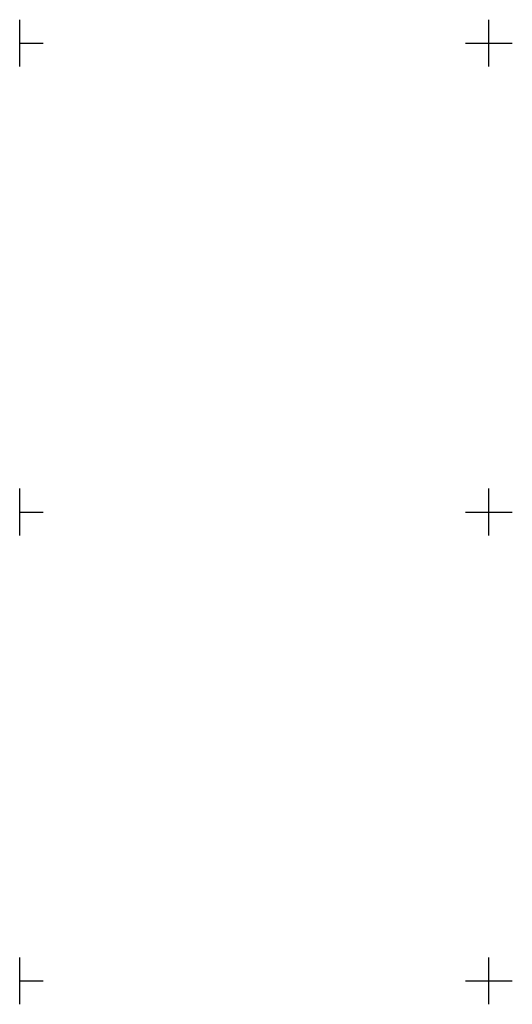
# Model space of a CAD drawing. Header units: metres. Extents: x 7523615 to 7533948, y 5492686 to 5502120.
# Tile 577 of 656: x 7531200 to 7531252, y 5499198 to 5499302. Entities that reach past the tile are written whole.
import ezdxf

# ---------------------------------------------------------------- set-up
doc = ezdxf.new("R2010")
doc.units = ezdxf.units.M
doc.layers.get('0').update_dxf_attribs({"color": 2, "lineweight": 5})

# ---------------------------------------------------------------- blocks, each defined once
blk = doc.blocks.new('RAMKA500K')
at = {"color": 0}
for p, q in [((0, 247.5), (0, 250)), ((0, 250), (2.5, 250)), ((47.5, 250), (52.5, 250)), ((50, 247.5), (50, 250)), ((0, 197.5), (0, 202.5)), ((50, 197.5), (50, 202.5)), ((0, 200), (2.5, 200)), ((47.5, 200), (52.5, 200)), ((0, 47.5), (0, 52.5)), ((50, 47.5), (50, 52.5)), ((0, 50), (2.5, 50)), ((47.5, 50), (52.5, 50)), ((0, 0), (0, 2.5)), ((50, 0), (50, 2.5)), ((0, 0), (2.5, 0)), ((47.5, 0), (52.5, 0))]:
    blk.add_line(p, q, dxfattribs=at)

msp = doc.modelspace()

# ---------------------------------------------------------------- block references
at = {"layer": 'Wstawianie ramki sekcyjnej z opisem', "color": 7, "linetype": 'CONTINUOUS', "lineweight": 13}
for p in [(7531200, 5499250), (7531200, 5499000)]:
    msp.add_blockref('RAMKA500K', p, dxfattribs=at)

doc.saveas('drawing.dxf')
